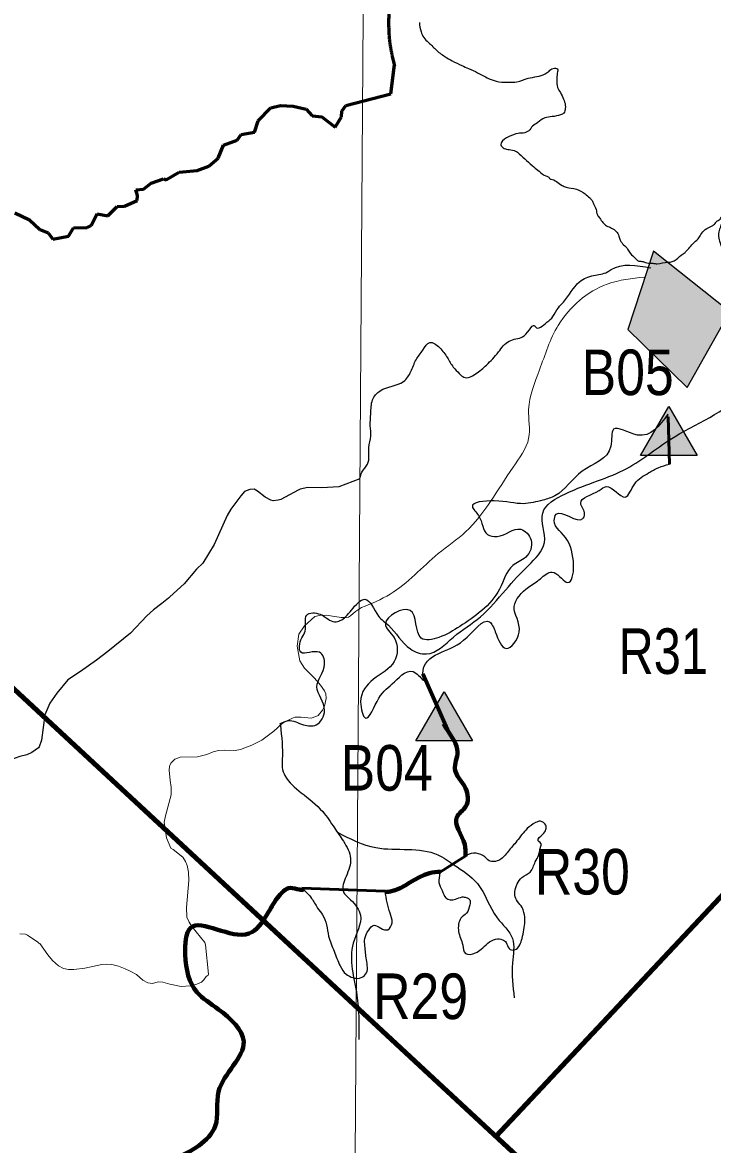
# Model space of a CAD drawing. Extents: x 553962 to 842807, y 8883888 to 9032388.
# Drawn here: x 770897 to 778474, y 8958907 to 8971219 of the extents above; entities that cross this region are included whole.
import ezdxf
from ezdxf.enums import TextEntityAlignment as Align

# ---------------------------------------------------------------- set-up
doc = ezdxf.new("R2010")
doc.units = 0
doc.header["$LTSCALE"] = 200
doc.linetypes.add('LONG_DASH_SHORT_DASH', pattern=[9.9, 6, -1.2, 1.5, -1.2])
for name, color, linetype, lineweight in [('1', 7, 'Continuous', 13), ('12', 7, 'Continuous', 25), ('14', 7, 'Continuous', 13), ('21', 7, 'Continuous', 25), ('24', 7, 'Continuous', 25), ('50', 7, 'Continuous', 80), ('51', 7, 'Continuous', 25), ('52', 7, 'Continuous', 25), ('7', 7, 'LONG_DASH_SHORT_DASH', 60), ('9', 7, 'Continuous', 90)]:
    doc.layers.add(name, color=color, linetype=linetype, lineweight=lineweight)
doc.layers.add('53', color=7, linetype='Continuous')

msp = doc.modelspace()

# ---------------------------------------------------------------- hatches: boundary and pattern name
at = {"layer": '21'}
msp.add_hatch(color=256, dxfattribs=at).paths.add_polyline_path([(777824.6, 8968710.5), (777543.7, 8967848.7), (778194.1, 8967213.4), (778663.9, 8968043.6)])
at = {"layer": '52'}
for points in [[(777992.5, 8967005.4), (778303.3, 8966467.1), (777681.8, 8966467.1)], [(775525.8, 8963874.6), (775836.5, 8963336.3), (775215, 8963336.3)]]:
    msp.add_hatch(color=256, dxfattribs=at).paths.add_polyline_path(points)

# ---------------------------------------------------------------- linework, layer by layer
at = {"layer": '1'}
msp.add_lwpolyline([(774987.1, 9020818), (774482.3, 8948876), (774053.6, 8890875.3)], dxfattribs=at)
at = {"layer": '12'}
for points in [[(774602.8, 8966212.5), (774370.7, 8966124.8), (774184.7, 8966111.3), (774031.1, 8966116.6), (773948.1, 8966097.8), (773922.9, 8966088.1), (773734.5, 8965984.2), (773704.8, 8965975.9), (773650.9, 8965970.6), (773623.9, 8965977.8), (773560.7, 8966008.8), (773479, 8966075.7), (773439.6, 8966096.6), (773393, 8966094.2), (773335, 8966071.3), (773293.9, 8966023.7), (773184.1, 8965877.3), (773145.7, 8965807.8), (773003.6, 8965491.1)], [(773003.6, 8965491.1), (772876.2, 8965286.3), (772809.7, 8965219.7), (772672.2, 8965060.2), (772515.1, 8964915.2)], [(772515.1, 8964915.2), (772499.2, 8964900.5), (772426.4, 8964842.6)], [(772426.4, 8964842.6), (772337.8, 8964772.3), (772263.7, 8964708.4), (772084.4, 8964518.9), (771833.6, 8964315.8), (771711.8, 8964222.2), (771534.3, 8964097.1), (771396.4, 8964007.7), (771274.5, 8963860.1), (771199.1, 8963749.2), (771141.5, 8963622.8), (771105.7, 8963344.6), (771081.7, 8963269.8), (771074.7, 8963258.2), (770999.5, 8963208), (770945.5, 8963184.3), (770869.5, 8963164), (770742.6, 8963121.2), (770635.7, 8963077.9), (770560.9, 8963040.8)]]:
    msp.add_lwpolyline(points, dxfattribs=at)
msp.add_spline([(774602.8, 8966212.5), (774625.1, 8966285.1), (774685.9, 8966372.4), (774701.2, 8966556.8), (774721.5, 8966679.8), (774716.6, 8966792.3), (774721.7, 8966925.4), (774742, 8967079.1), (774823.1, 8967176.8), (775081.2, 8967280.7), (775162.2, 8967388.6), (775218, 8967516.9), (775293.9, 8967624.8), (775369.9, 8967707.2), (775476.1, 8967651.5), (775562.1, 8967539.3), (775627.8, 8967437.4), (775693.5, 8967366.1), (775744.1, 8967325.4), (775870.6, 8967362), (775992.1, 8967459.9), (776123.8, 8967604), (776240.2, 8967722.4), (776387, 8967769.3), (776462.9, 8967846.5), (776518.6, 8967892.9), (776528.7, 8967877.6), (776655.3, 8967929.5), (776721.1, 8967991.3), (776781.9, 8968088.9), (776837.6, 8968150.7), (777014.5, 8968373.4), (777167.6, 8968443.8), (777318.5, 8968481), (777359, 8968506.8), (777796.7, 8968526.6)], degree=3, dxfattribs=at)
at = {"layer": '14'}
for points in [[(774620.5, 8964798.2), (774552, 8964754.1), (774497.2, 8964707.2), (774476.2, 8964695.2), (774450.1, 8964690.5), (774394.7, 8964689.2), (774232.7, 8964714), (774158, 8964713.2), (774105.8, 8964699.1), (773994.6, 8964598.8), (773932.9, 8964507), (773911.9, 8964374.6), (773942.9, 8964213.2), (773994.2, 8964134.2), (774103.2, 8964022.9), (774168.2, 8963946.8), (774212.8, 8963887), (774229.7, 8963853.7), (774231.8, 8963800.7), (774213.5, 8963718), (774191.2, 8963672.8), (774142.2, 8963615.6), (774117.7, 8963602.2), (774067.7, 8963586.8), (773956.1, 8963596.3), (773888.4, 8963596.2), (773868.2, 8963590.6), (773769.8, 8963541.9), (773730.7, 8963512.2), (773695.4, 8963474.2), (773657.7, 8963442.1), (773524.6, 8963343.4), (773414, 8963287.3), (773289.8, 8963243.3), (773233.6, 8963231.9), (773117.2, 8963233.2), (773049.2, 8963229.7), (772993, 8963215.4), (772920.9, 8963184.8), (772820.3, 8963161.7), (772628, 8963156.3), (772569.3, 8963135), (772532, 8963096.5), (772514.8, 8963068.8), (772511, 8963053.4), (772509.9, 8963014.2), (772519.3, 8962901.8), (772530.2, 8962829.1), (772530.2, 8962744.8), (772466.4, 8962514.8), (772454.7, 8962445.9), (772478.2, 8962273.1), (772526.9, 8962157.7), (772552.2, 8962144.9), (772656.8, 8962059.6), (772687.2, 8962011.3), (772704.8, 8961967.7), (772720, 8961896.7), (772724.2, 8961804.3), (772698.8, 8961509.5), (772703.1, 8961401.7), (772729.1, 8961345.6), (772758.4, 8961300.3), (772898.4, 8961124.9), (772908, 8961099)], [(772908, 8961099), (772941.6, 8960777), (772936.2, 8960765.8), (772913.4, 8960750.9), (772887.3, 8960714.7), (772862.2, 8960689.3), (772811.5, 8960668.2), (772739.1, 8960646.5), (772639.5, 8960641.2), (772515.1, 8960667.5), (772439, 8960688.8), (772386.9, 8960691.5), (772326.5, 8960674.9), (772274.5, 8960681.1), (772220.4, 8960710.5), (772150.5, 8960771.9), (772081.8, 8960810.6), (772025.3, 8960836.6), (771952.7, 8960863.6), (771879.8, 8960881.9), (771823.7, 8960885.7), (771767.5, 8960881.9), (771582.9, 8960843.7), (771462.6, 8960828.6), (771402.4, 8960828.6), (771346.5, 8960836.8), (771292.9, 8960867.6), (771227.8, 8960926.3), (771177, 8960987.5), (771089, 8961111.3), (771077.5, 8961115.8), (771065.7, 8961129), (770953.8, 8961203.7), (770930.2, 8961214.3), (770869.9, 8961218.1)]]:
    msp.add_lwpolyline(points, dxfattribs=at)
msp.add_spline([(774620.4, 8964798.1), (774933, 8964946), (775463.1, 8965390.5), (775762.3, 8965629.9), (776283.8, 8966339.4), (776454.8, 8966655.7), (776454.8, 8966972.1), (776574.4, 8967408.1), (776779.6, 8967895.3), (777318.2, 8968348.4), (777728.6, 8968425.4)], degree=3, dxfattribs=at)
at = {"layer": '21'}
msp.add_lwpolyline([(777824.6, 8968710.5), (777543.7, 8967848.7), (778194.1, 8967213.4), (778663.9, 8968043.6)], close=True, dxfattribs=at)
at = {"layer": '24'}
for points in [[(775254.7, 8971219.1), (775273.9, 8971117.1), (775303.7, 8971055.7), (775353.9, 8970999.2), (775404.2, 8970952.9), (775434.4, 8970922), (775535.3, 8970844.6), (775616.1, 8970797.9), (775722.4, 8970745.9), (775793.2, 8970714.7), (775894.5, 8970667.8), (776066.5, 8970584.5), (776193.4, 8970562.8), (776239.2, 8970562.3), (776325.7, 8970566.5), (776448.3, 8970605.9), (776637.1, 8970654.8), (776678.1, 8970684.9), (776724.2, 8970715), (776770, 8970709.4), (776769.4, 8970663.6), (776763.5, 8970587.3), (776772.7, 8970505.8), (776802.6, 8970449.5), (776837.4, 8970377.9), (776857, 8970311.6), (776856.6, 8970275.9), (776840.7, 8970225.2), (776804.9, 8970205.2), (776713.1, 8970185.8), (776631.5, 8970171.4), (776554.6, 8970121.4), (776498.2, 8970081.2), (776456.9, 8970030.8), (776395.6, 8970006), (776339.6, 8970001.5), (776242.6, 8969966.9), (776211.8, 8969952), (776149.9, 8969876.3), (776186.5, 8969836.6), (776239.8, 8969823.2), (776312, 8969808.4), (776352.3, 8969777.4), (776513.4, 8969633.2), (776568.9, 8969586.9), (776644.6, 8969535.2), (776674.9, 8969519.6), (776695.1, 8969499), (776700.1, 8969499), (776760.9, 8969472.9), (776821.5, 8969431.5), (776867, 8969410.7), (776978.7, 8969389.1), (777074.7, 8969337.2), (777125.2, 8969296)], [(777125.2, 8969296), (777150.2, 8969265.2), (777165.1, 8969229.4), (777194.9, 8969168), (777209.5, 8969106.8), (777234.5, 8969070.9), (777269.6, 8969024.7), (777309.9, 8968988.7), (777365.5, 8968962.7), (777416, 8968926.5), (777445.9, 8968875.3), (777460.7, 8968829.3), (777540.9, 8968731.8), (777570.9, 8968685.7), (777626.2, 8968629.1), (777656.5, 8968603.3), (777697.1, 8968597.8), (777752.9, 8968582), (777819, 8968576.2), (777864.7, 8968570.6), (777981.9, 8968589.7), (778007.3, 8968589.5), (778053.3, 8968604.2), (778130.3, 8968664.5), (778171.3, 8968694.6), (778197.1, 8968724.9), (778212.6, 8968740), (778258.9, 8968790.4), (778315.5, 8968845.8), (778346.6, 8968891.2), (778393, 8968946.7), (778474.9, 8968991.7), (778495.4, 8969006.7), (778521.2, 8969037), (778536.6, 8969047), (778557.1, 8969062), (778577.8, 8969092.3), (778608.4, 8969102.2), (778623.4, 8969076.6), (778582.1, 8969021.1), (778556, 8968965.3), (778540, 8968904.5), (778569, 8968766.7), (778613.7, 8968674.7), (778663.3, 8968567.3), (778708.2, 8968490.5), (778732.7, 8968403.7), (778736.9, 8968327.3), (778736.2, 8968266.2), (778745.1, 8968154.2), (778744.1, 8968062.6), (778748.6, 8968016.8), (778747.8, 8967945.5), (778762.2, 8967874.1), (778787.1, 8967823)], [(773723.7, 8963521.6), (773816.2, 8963558.7), (773982.7, 8963512.4), (774121.4, 8963512.4), (774213.9, 8963669.7), (774130.6, 8963928.8), (774213.9, 8964178.7), (774158.4, 8964308.3), (773954.9, 8964308.3), (773964.2, 8964465.6), (774001.2, 8964539.7), (774019.6, 8964715.5), (774167.6, 8964724.8), (774324.9, 8964641.5), (774445.1, 8964697), (774509.8, 8964771), (774657.8, 8964891.3), (774805.8, 8964706.3), (774916.8, 8964604.5), (775157.3, 8964345.3), (775333, 8964289.8), (775629, 8964474.9), (775924.9, 8964697), (776202.4, 8964993.2), (776452.1, 8965261.5), (776627.8, 8965511.4), (776609.3, 8965835.3), (776859.1, 8966048.2), (777534.2, 8966325.8), (778061.4, 8966677.5), (778819.8, 8967214.3), (778893.8, 8967815.9)], [(773730.1, 8963507.9), (773749.8, 8963132.6), (773749.8, 8963043.7), (773779.4, 8962954.8), (773957.1, 8962767.2), (774194, 8962559.8), (774322.3, 8962382), (774421, 8962233.9), (774499.9, 8962046.2), (774450.6, 8961848.7), (774421, 8961680.8), (774499.9, 8961591.9), (774608.5, 8961424), (774529.5, 8961117.9), (774569, 8960545), (774588.7, 8960061.1)], [(774355.8, 8962333), (774776.3, 8962164.7), (775131.6, 8962145), (775457.3, 8962085.7), (775635, 8961977.1), (775891.6, 8961769.7), (776108.7, 8961394.4), (776276.5, 8961167.2), (776276.5, 8960900.6), (776296.2, 8960515.4)]]:
    msp.add_spline(points, degree=3, dxfattribs=at)
at = {"layer": '50'}
msp.add_line((775576.9, 8963428.6), (775294.2, 8964070.7), dxfattribs=at)
for points in [[(775762.9, 8962073.9), (775752.4, 8962200.9), (775666.8, 8962500.5), (775762.9, 8962614.2), (775760.5, 8962818.2), (775645.2, 8963025.5), (775673.7, 8963214.6), (775563.1, 8963452.6), (775521.3, 8963523.4)], [(774881.8, 8961676.8), (774932.7, 8961683.5), (775366.3, 8961884), (775486.3, 8961900)], [(771032.9, 8957044.3), (771858.5, 8957495.5), (772081.2, 8957748.8), (772116.6, 8958228.7), (772076.9, 8958544.3), (772398.1, 8958707.3), (772837, 8958897.6), (773014, 8959109.4), (773050.6, 8959487.3), (773326.2, 8960037.2), (773050.1, 8960390), (772811.9, 8960580.2), (772683.9, 8960991.3), (772742, 8961282.9), (773383.9, 8961221.3), (773581.5, 8961428.3), (773697.3, 8961613.7), (773839.6, 8961722.9), (773937.3, 8961704), (773981.8, 8961700.3)]]:
    msp.add_spline(points, degree=3, dxfattribs=at)
at = {"layer": '51'}
for p, q in [((778000.9, 8966371.3), (777984.1, 8966921.8)), ((775774.3, 8962081), (775474.3, 8961892.4)), ((774879.9, 8961685.5), (773964.1, 8961718.3))]:
    msp.add_line(p, q, dxfattribs=at)
at = {"layer": '51', "lineweight": 53}
for p, q in [((777985, 8966893.1), (778000.4, 8966371.1)), ((775474.3, 8961892.4), (775774.3, 8962081)), ((773964.1, 8961718.3), (774879.9, 8961685.5))]:
    msp.add_line(p, q, dxfattribs=at)
at = {"layer": '51'}
for points in [[(777984.1, 8966921.8), (777648.3, 8966692.3), (777386, 8966754.6), (777357.4, 8966570.6), (777042.6, 8966295.5), (776743.2, 8966025.7), (776610.4, 8965977.8), (776400.5, 8965938.8), (776077, 8965969.6), (775836.7, 8965904.7), (775904.5, 8965808.9), (776004.4, 8965601.3), (776107.3, 8965577.4), (776367.9, 8965657.9), (776482.2, 8965537.2), (776422.9, 8965352.7), (776280.3, 8965258.7), (776134.7, 8965001.5), (775698.4, 8964592), (775469, 8964471.2), (775274.2, 8964463.1), (775152.6, 8964767.2), (774882.4, 8964620.3), (774976.6, 8964468.7), (774979.7, 8964208.7), (774751.2, 8964011.4), (774610.5, 8963764.5), (774663.9, 8963586.8), (774810.1, 8963803.2), (774982.3, 8963984.3), (775217.2, 8964079.7), (775300.1, 8964004.5), (775294.2, 8964070.7), (775460.8, 8964292.5), (775741.2, 8964439.6), (776026.1, 8964642.9), (776088.9, 8964531.6), (776209.1, 8964349.9), (776350.6, 8964530.5), (776295.9, 8964810.2), (776452.4, 8965021.7), (776584.7, 8965115.5), (776712.1, 8965188.8), (776867.2, 8965079), (776882.4, 8965533.1), (776736.1, 8965755.3), (776755.8, 8965821.9), (777051, 8965775.5), (777068.7, 8965821.6), (777026.3, 8965943.3), (777229.8, 8966084.1), (777306.2, 8966126.1), (777512.8, 8966011.9), (777618.8, 8966156.4), (777771.2, 8966276), (777878.3, 8966333.7), (778000.9, 8966371.3)], [(775474.3, 8961892.4), (775475.2, 8961882.9), (775469.6, 8961781.6), (775504.8, 8961695.3), (775545.2, 8961614), (775651.8, 8961598.2), (775723.1, 8961623.1), (775768.8, 8961617.7), (775809.4, 8961592.1), (775809.2, 8961536.4), (775773.2, 8961445.5), (775711.9, 8961390.1), (775686.2, 8961324.4), (775685.8, 8961243.4), (775730.9, 8961096.2), (775761, 8961004.8), (775872.9, 8961009.2), (775934.1, 8961049.4), (776005.5, 8961114.8), (776092.2, 8961159.9), (776168.4, 8961154.3), (776208.9, 8961123.7), (776239.1, 8961057.7), (776300.1, 8961042.1), (776356.2, 8961097.5), (776382, 8961168.3), (776402.7, 8961264.4), (776413.3, 8961355.5), (776403.5, 8961451.8), (776383.5, 8961507.7), (776332.9, 8961573.8), (776302.7, 8961644.9), (776328.7, 8961766.3), (776379.8, 8961836.9), (776471.6, 8961897.2), (776528, 8962008.3), (776563.9, 8962079), (776589.8, 8962180.1), (776595, 8962200.4), (776559.6, 8962241.1), (776610.7, 8962311.7), (776641.7, 8962412.8), (776585.9, 8962453.7), (776529.9, 8962438.8), (776438.1, 8962373.6), (776325.7, 8962237.5), (776228.6, 8962121.5), (776136.7, 8962030.9), (776019.7, 8962021.5), (775974.2, 8962062.3), (775777.5, 8962083), (775774.3, 8962081)], [(773964.1, 8961718.3), (774072.2, 8961608.4), (774137.7, 8961501.6), (774192.1, 8961427.8), (774236.1, 8961317.3), (774258.8, 8961192.5), (774319.4, 8961027.2), (774385.3, 8960866.8), (774450.7, 8960776.1), (774526.2, 8960738), (774596, 8960732.4), (774665.4, 8960775.1), (774674.6, 8960934.8), (774657.1, 8961086), (774656.3, 8961166.3), (774698.4, 8961259.2), (774757, 8961313.4), (774832.4, 8961280.7), (774907.8, 8961264), (774955.3, 8961340.5), (774932.9, 8961443.9), (774879.9, 8961685.5)]]:
    msp.add_spline(points, degree=3, dxfattribs=at)
at = {"layer": '52'}
for points in [[(777992.5, 8967005.4), (778303.3, 8966467.1), (777681.8, 8966467.1)], [(775525.8, 8963874.6), (775836.5, 8963336.3), (775215, 8963336.3)]]:
    msp.add_lwpolyline(points, close=True, dxfattribs=at)
at = {"layer": '7'}
for points in [[(771181.1, 8968911.9), (771232.2, 8968842.1), (771403.7, 8968873.3), (771403.7, 8968873.3), (771458.9, 8968967.1), (771607.7, 8968969.9), (771652.6, 8968991.1), (771717.4, 8969119.8), (771834.2, 8969096.5), (771935.9, 8969198.1), (772018.4, 8969202.2), (772155.3, 8969264.8), (772159.1, 8969321.5), (772140.8, 8969382.4), (772226.6, 8969390.3), (772308.9, 8969456.7), (772446.2, 8969501.6), (772474.6, 8969493.3), (772618.1, 8969576.7), (772815.2, 8969593.9), (772944.1, 8969641.2), (773047, 8969731.2), (773102.9, 8969872.7), (773255, 8969928.6), (773300.2, 8969990.6), (773443.7, 8970014.5), (773486.8, 8970139.8), (773626, 8970282.5), (773731.8, 8970306), (773871, 8970302.2), (774013.6, 8970267), (774078.7, 8970194.6), (774183.8, 8970183.7), (774331.7, 8970068.2), (774400.2, 8970183.1), (774404.4, 8970245.9), (774447.5, 8970308.5), (774942, 8970436.7), (774983.4, 8970753.6)], [(771181.1, 8968911.9), (771232.2, 8968842.1), (771403.7, 8968873.3), (771403.7, 8968873.3), (771458.9, 8968967.1), (771607.7, 8968969.9), (771652.6, 8968991.1), (771717.4, 8969119.8), (771834.2, 8969096.5), (771935.9, 8969198.1), (772018.4, 8969202.2), (772155.3, 8969264.8), (772159.1, 8969321.5), (772140.8, 8969382.4), (772226.6, 8969390.3), (772308.9, 8969456.7), (772446.2, 8969501.6), (772474.6, 8969493.3), (772618.1, 8969576.7), (772815.2, 8969593.9), (772944.1, 8969641.2), (773047, 8969731.2), (773102.9, 8969872.7), (773255, 8969928.6), (773300.2, 8969990.6), (773443.7, 8970014.5), (773486.8, 8970139.8), (773626, 8970282.5), (773731.8, 8970306), (773871, 8970302.2), (774013.6, 8970267), (774078.7, 8970194.6), (774183.8, 8970183.7), (774331.7, 8970068.2), (774400.2, 8970183.1), (774404.4, 8970245.9), (774447.5, 8970308.5), (774942, 8970436.7), (774983.4, 8970753.6)], [(770812.7, 8969130.4), (770975.1, 8969053.6), (771089, 8968946.3), (771181.1, 8968911.9)]]:
    msp.add_lwpolyline(points, dxfattribs=at)
msp.add_spline([(774985.7, 8970742.8), (774935.6, 8970978.9), (774927.1, 8971504.1), (774899.9, 8971837.9), (774747.8, 8972226.8), (774763.5, 8972712.9), (774815.3, 8972749.7), (774914.1, 8973066.6), (774916.5, 8973418.2)], degree=3, dxfattribs=at)
at = {"layer": '9'}
for points in [[(776094.3, 8958996), (782123.9, 8965418.5), (782863.1, 8965941.5), (783480.4, 8966997.7), (783430.8, 8967124.9), (783358, 8967480.3), (786382.1, 8968583.5), (793241.7, 8969653.8)], [(776094.3, 8958996), (782123.9, 8965418.5), (782863.1, 8965941.5), (783480.4, 8966997.7), (783430.8, 8967124.9), (783358, 8967480.3), (786382.1, 8968583.5), (793241.7, 8969653.8)], [(779222.2, 8951211.2), (778550.6, 8954494.6), (777527.6, 8956664.6), (776378.1, 8958732.8), (766764.9, 8967647.5)]]:
    msp.add_lwpolyline(points, dxfattribs=at)

# ---------------------------------------------------------------- texts
at = {"layer": '53'}
for s, width, p in [('B05', 0.85, (777541.9, 8967130.1)), ('R31', 0.8, (777932.4, 8964070.6)), ('B04', 0.85, (774896.1, 8962789.8)), ('R30', 0.85, (777044.6, 8961650.1)), ('R29', 0.85, (775268.9, 8960283.7))]:
    msp.add_text(s, height=500, dxfattribs=dict(at, width=width)).set_placement(p, align=Align.CENTER)

doc.saveas('drawing.dxf')
